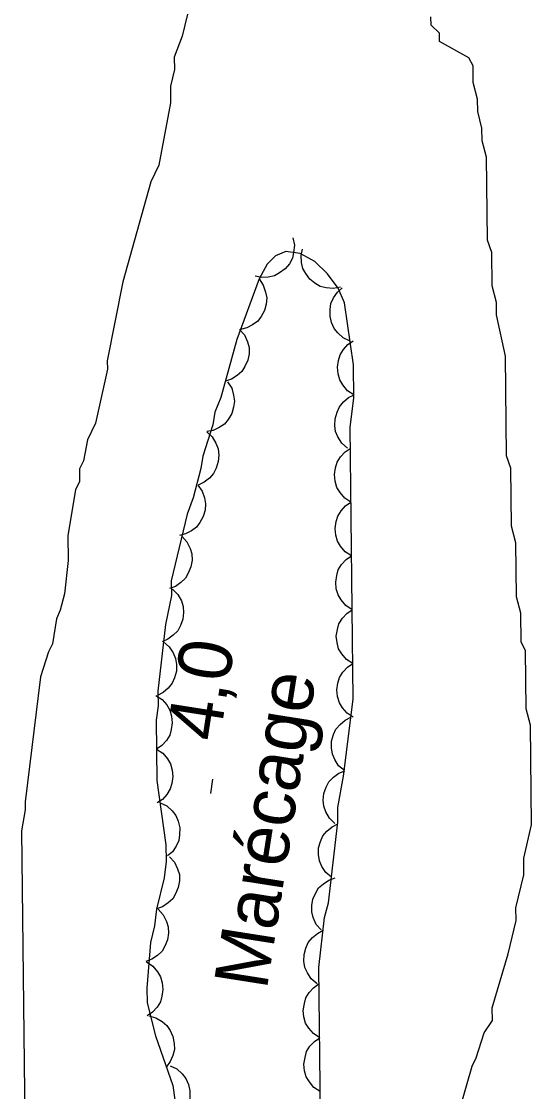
# Model space of a CAD drawing. Extents: x 282461 to 284471, y 5554090 to 5557646.
# Drawn here: x 283817.5 to 283846, y 5556720.6 to 5556780.5 of the extents above; entities that cross this region are included whole.
import ezdxf

# ---------------------------------------------------------------- set-up
doc = ezdxf.new("R2010")
doc.units = 0
for name, color, linetype in [('Niveau 1', 7, 'Continuous'), ('Niveau 3', 7, 'Continuous'), ('Niveau 44', 7, 'Continuous'), ('Niveau 7', 7, 'Continuous')]:
    doc.layers.add(name, color=color, linetype=linetype)

msp = doc.modelspace()

# ---------------------------------------------------------------- linework, layer by layer
at = {"layer": 'Niveau 1'}
for points in [[(283827.37, 5556783.37), (283826.48, 5556779.65), (283826.03, 5556778.48), (283826.04, 5556777.78), (283825.82, 5556776.85), (283825.83, 5556775.92), (283825.17, 5556772.43), (283824.72, 5556771.5), (283823.16, 5556765.91), (283822.28, 5556761.48), (283822.29, 5556761.02), (283821.62, 5556757.99), (283821.17, 5556757.06), (283820.95, 5556755.89), (283820.72, 5556755.43), (283820.73, 5556754.73), (283820.51, 5556754.26), (283820.07, 5556751.7), (283820.09, 5556750.31), (283819.88, 5556748.45), (283819.65, 5556747.52), (283819.43, 5556747.05), (283819.21, 5556745.65), (283818.98, 5556745.19), (283818.54, 5556743.79), (283817.69, 5556736.81), (283817.69, 5556736.35), (283817.47, 5556735.18), (283817.89, 5556699.42)], [(283840.89, 5556779.35), (283840.89, 5556779.81), (283840.42, 5556780.27), (283840.41, 5556780.74)], [(283842.05, 5556719.68), (283842.72, 5556722.01), (283842.95, 5556722.47), (283843.4, 5556723.87), (283843.85, 5556724.57), (283843.84, 5556725.27), (283844.74, 5556728.3), (283845.18, 5556730.16), (283845.17, 5556730.86), (283845.62, 5556732.72), (283845.61, 5556733.65), (283846.05, 5556735.52), (283845.98, 5556741.09), (283845.74, 5556742.01), (283845.7, 5556745.27), (283845.47, 5556745.73), (283845.45, 5556747.35), (283845.2, 5556748.28), (283845.17, 5556751.3), (283844.93, 5556752.22), (283844.89, 5556755.47), (283844.65, 5556756.17), (283844.58, 5556761.74), (283844.09, 5556764.06), (283844.08, 5556764.75), (283843.84, 5556765.68), (283843.82, 5556767.54), (283843.58, 5556768.23), (283843.53, 5556772.88), (283843.28, 5556773.8), (283843.27, 5556774.5), (283843.03, 5556775.43), (283843.02, 5556776.12), (283842.78, 5556777.05), (283842.77, 5556777.98), (283842.53, 5556778.44), (283840.89, 5556779.35)]]:
    msp.add_lwpolyline(points, dxfattribs=at)
at = {"layer": 'Niveau 3'}
msp.add_line((283828.08, 5556737.27), (283828.2, 5556738.06), dxfattribs=at)
at = {"layer": 'Niveau 44'}
for points in [[(283832.68, 5556768.36), (283832.76, 5556767.95), (283832.72, 5556767.54), (283832.65, 5556767.22), (283832.48, 5556766.91), (283832.24, 5556766.63), (283831.93, 5556766.4), (283831.65, 5556766.24), (283831.3, 5556766.16), (283830.93, 5556766.14), (283830.57, 5556766.21)], [(283834.23, 5556719.28), (283834.13, 5556727.53), (283834.45, 5556730.32), (283834.67, 5556731.14), (283835.2, 5556735.67), (283835.19, 5556736.49), (283835.52, 5556738.24), (283836.05, 5556742.54), (283835.88, 5556757.76), (283836.09, 5556759.39), (283836.07, 5556761.25), (283835.56, 5556764.73), (283835.21, 5556765.54), (283834.61, 5556766.34), (283833.91, 5556767.03), (283833.09, 5556767.49), (283832.28, 5556767.6), (283831.7, 5556767.36), (283831.24, 5556766.89), (283830.78, 5556766.07), (283829.54, 5556762.68), (283828.65, 5556759.42), (283828.31, 5556758.6), (283828.2, 5556757.9), (283827.64, 5556756.15), (283827.53, 5556755.46), (283827.09, 5556753.82), (283826.75, 5556752.89), (283825.86, 5556749.16), (283825.87, 5556748.35), (283825.54, 5556746.72), (283825.12, 5556742.99), (283825.13, 5556742.18), (283825.02, 5556741.37), (283825.06, 5556738), (283825.57, 5556734.4), (283825.58, 5556733.47), (283825.47, 5556732.54), (283825.03, 5556730.79), (283824.92, 5556729.86), (283824.7, 5556728.93), (283824.5, 5556726.37), (283824.51, 5556725.56), (283824.99, 5556723.7), (283825.96, 5556720.93), (283826.46, 5556717.33)], [(283835.35, 5556765.61), (283834.94, 5556765.53), (283834.54, 5556765.56), (283834.21, 5556765.64), (283833.91, 5556765.82), (283833.62, 5556766.05), (283833.4, 5556766.36), (283833.23, 5556766.65), (283833.16, 5556766.99), (283833.14, 5556767.37), (283833.21, 5556767.72)], [(283830.78, 5556766.06), (283831.02, 5556765.72), (283831.15, 5556765.33), (283831.22, 5556765.01), (283831.19, 5556764.65), (283831.09, 5556764.3), (283830.9, 5556763.96), (283830.71, 5556763.7), (283830.42, 5556763.49), (283830.09, 5556763.32), (283829.74, 5556763.23)], [(283835.88, 5556762.58), (283835.5, 5556762.76), (283835.2, 5556763.04), (283834.99, 5556763.29), (283834.85, 5556763.62), (283834.76, 5556763.98), (283834.77, 5556764.36), (283834.81, 5556764.69), (283834.96, 5556765.01), (283835.17, 5556765.32), (283835.44, 5556765.56)], [(283829.69, 5556763.24), (283829.97, 5556762.93), (283830.13, 5556762.55), (283830.22, 5556762.23), (283830.22, 5556761.88), (283830.15, 5556761.51), (283829.99, 5556761.17), (283829.82, 5556760.88), (283829.56, 5556760.65), (283829.24, 5556760.45), (283828.9, 5556760.34)], [(283836.09, 5556759.58), (283835.74, 5556759.81), (283835.48, 5556760.13), (283835.3, 5556760.41), (283835.21, 5556760.75), (283835.17, 5556761.12), (283835.23, 5556761.5), (283835.32, 5556761.82), (283835.51, 5556762.11), (283835.76, 5556762.39), (283836.06, 5556762.59)], [(283829.01, 5556760.3), (283829.25, 5556759.95), (283829.36, 5556759.56), (283829.41, 5556759.23), (283829.36, 5556758.88), (283829.25, 5556758.53), (283829.05, 5556758.2), (283828.85, 5556757.94), (283828.55, 5556757.74), (283828.21, 5556757.59), (283827.86, 5556757.52)], [(283835.73, 5556756.59), (283835.42, 5556756.87), (283835.2, 5556757.22), (283835.07, 5556757.52), (283835.02, 5556757.87), (283835.04, 5556758.24), (283835.15, 5556758.61), (283835.28, 5556758.91), (283835.51, 5556759.18), (283835.79, 5556759.42), (283836.11, 5556759.58)], [(283827.86, 5556757.51), (283828.16, 5556757.22), (283828.37, 5556756.87), (283828.49, 5556756.56), (283828.53, 5556756.21), (283828.5, 5556755.84), (283828.38, 5556755.47), (283828.24, 5556755.18), (283828, 5556754.91), (283827.71, 5556754.69), (283827.38, 5556754.53)], [(283835.93, 5556753.57), (283835.58, 5556753.8), (283835.32, 5556754.12), (283835.14, 5556754.4), (283835.05, 5556754.74), (283835.01, 5556755.11), (283835.07, 5556755.49), (283835.15, 5556755.81), (283835.35, 5556756.1), (283835.6, 5556756.38), (283835.89, 5556756.58)], [(283827.35, 5556754.53), (283827.6, 5556754.19), (283827.73, 5556753.81), (283827.79, 5556753.48), (283827.76, 5556753.13), (283827.66, 5556752.77), (283827.47, 5556752.44), (283827.28, 5556752.17), (283827, 5556751.96), (283826.67, 5556751.79), (283826.32, 5556751.7)], [(283835.96, 5556750.56), (283835.61, 5556750.79), (283835.35, 5556751.11), (283835.17, 5556751.39), (283835.08, 5556751.73), (283835.04, 5556752.1), (283835.1, 5556752.48), (283835.19, 5556752.79), (283835.38, 5556753.09), (283835.63, 5556753.37), (283835.93, 5556753.57)], [(283826.46, 5556751.66), (283826.74, 5556751.35), (283826.92, 5556750.98), (283827.02, 5556750.67), (283827.03, 5556750.32), (283826.97, 5556749.95), (283826.82, 5556749.59), (283826.66, 5556749.31), (283826.41, 5556749.07), (283826.1, 5556748.86), (283825.76, 5556748.73)], [(283835.99, 5556747.55), (283835.64, 5556747.78), (283835.38, 5556748.1), (283835.21, 5556748.38), (283835.11, 5556748.72), (283835.08, 5556749.09), (283835.14, 5556749.47), (283835.22, 5556749.78), (283835.41, 5556750.08), (283835.66, 5556750.36), (283835.96, 5556750.56)], [(283825.94, 5556748.71), (283826.24, 5556748.41), (283826.43, 5556748.05), (283826.54, 5556747.74), (283826.56, 5556747.39), (283826.52, 5556747.02), (283826.38, 5556746.66), (283826.23, 5556746.37), (283825.98, 5556746.12), (283825.68, 5556745.9), (283825.35, 5556745.76)], [(283836.03, 5556744.54), (283835.68, 5556744.77), (283835.42, 5556745.08), (283835.24, 5556745.36), (283835.15, 5556745.71), (283835.11, 5556746.07), (283835.17, 5556746.45), (283835.26, 5556746.77), (283835.45, 5556747.07), (283835.7, 5556747.34), (283835.99, 5556747.55)], [(283825.43, 5556745.75), (283825.75, 5556745.47), (283825.97, 5556745.13), (283826.11, 5556744.83), (283826.16, 5556744.48), (283826.15, 5556744.11), (283826.05, 5556743.74), (283825.92, 5556743.44), (283825.7, 5556743.17), (283825.41, 5556742.92), (283825.09, 5556742.75)], [(283836.06, 5556741.53), (283835.71, 5556741.76), (283835.45, 5556742.07), (283835.28, 5556742.35), (283835.18, 5556742.69), (283835.14, 5556743.06), (283835.2, 5556743.44), (283835.29, 5556743.76), (283835.48, 5556744.06), (283835.73, 5556744.33), (283836.03, 5556744.54)], [(283825, 5556742.76), (283825.35, 5556742.53), (283825.61, 5556742.22), (283825.79, 5556741.93), (283825.88, 5556741.59), (283825.92, 5556741.22), (283825.86, 5556740.84), (283825.78, 5556740.53), (283825.59, 5556740.23), (283825.34, 5556739.95), (283825.04, 5556739.75)], [(283835.56, 5556738.55), (283835.24, 5556738.82), (283835.03, 5556739.17), (283834.89, 5556739.47), (283834.84, 5556739.82), (283834.85, 5556740.19), (283834.96, 5556740.56), (283835.09, 5556740.86), (283835.32, 5556741.13), (283835.6, 5556741.37), (283835.93, 5556741.53)], [(283825.04, 5556739.75), (283825.39, 5556739.52), (283825.65, 5556739.2), (283825.83, 5556738.92), (283825.92, 5556738.58), (283825.96, 5556738.21), (283825.9, 5556737.83), (283825.81, 5556737.52), (283825.62, 5556737.22), (283825.37, 5556736.94), (283825.07, 5556736.74)], [(283835.02, 5556735.58), (283834.72, 5556735.88), (283834.53, 5556736.24), (283834.41, 5556736.55), (283834.38, 5556736.9), (283834.42, 5556737.27), (283834.55, 5556737.63), (283834.7, 5556737.92), (283834.95, 5556738.18), (283835.25, 5556738.4), (283835.58, 5556738.54)], [(283825.24, 5556736.75), (283825.61, 5556736.57), (283825.91, 5556736.29), (283826.12, 5556736.03), (283826.26, 5556735.71), (283826.34, 5556735.34), (283826.33, 5556734.96), (283826.29, 5556734.64), (283826.14, 5556734.32), (283825.93, 5556734.01), (283825.66, 5556733.77)], [(283834.84, 5556732.58), (283834.52, 5556732.85), (283834.3, 5556733.19), (283834.16, 5556733.5), (283834.11, 5556733.85), (283834.12, 5556734.22), (283834.23, 5556734.59), (283834.36, 5556734.89), (283834.58, 5556735.16), (283834.87, 5556735.4), (283835.19, 5556735.57)], [(283825.77, 5556733.73), (283826.05, 5556733.42), (283826.22, 5556733.05), (283826.32, 5556732.73), (283826.32, 5556732.38), (283826.26, 5556732.01), (283826.11, 5556731.66), (283825.95, 5556731.38), (283825.69, 5556731.14), (283825.37, 5556730.93), (283825.03, 5556730.81)], [(283834.26, 5556729.63), (283833.99, 5556729.94), (283833.82, 5556730.32), (283833.73, 5556730.64), (283833.73, 5556730.99), (283833.8, 5556731.35), (283833.96, 5556731.7), (283834.12, 5556731.99), (283834.39, 5556732.22), (283834.7, 5556732.42), (283835.04, 5556732.54)], [(283825.14, 5556730.79), (283825.42, 5556730.48), (283825.6, 5556730.11), (283825.7, 5556729.8), (283825.71, 5556729.45), (283825.66, 5556729.08), (283825.51, 5556728.73), (283825.35, 5556728.44), (283825.09, 5556728.2), (283824.78, 5556727.99), (283824.45, 5556727.86)], [(283834.03, 5556726.62), (283833.71, 5556726.89), (283833.49, 5556727.23), (283833.35, 5556727.53), (283833.3, 5556727.88), (283833.31, 5556728.25), (283833.41, 5556728.62), (283833.54, 5556728.93), (283833.77, 5556729.2), (283834.05, 5556729.44), (283834.37, 5556729.61)], [(283824.48, 5556727.84), (283824.83, 5556727.61), (283825.09, 5556727.29), (283825.27, 5556727.01), (283825.36, 5556726.67), (283825.4, 5556726.3), (283825.34, 5556725.92), (283825.26, 5556725.61), (283825.07, 5556725.31), (283824.82, 5556725.03), (283824.52, 5556724.83)], [(283834.18, 5556723.6), (283833.83, 5556723.83), (283833.57, 5556724.14), (283833.39, 5556724.42), (283833.3, 5556724.76), (283833.26, 5556725.13), (283833.32, 5556725.51), (283833.4, 5556725.83), (283833.59, 5556726.13), (283833.84, 5556726.4), (283834.14, 5556726.61)], [(283824.6, 5556724.82), (283825, 5556724.71), (283825.35, 5556724.5), (283825.61, 5556724.29), (283825.8, 5556724), (283825.96, 5556723.66), (283826.02, 5556723.28), (283826.04, 5556722.95), (283825.96, 5556722.61), (283825.81, 5556722.27), (283825.59, 5556721.98)], [(283834.21, 5556720.59), (283833.86, 5556720.82), (283833.6, 5556721.13), (283833.43, 5556721.41), (283833.33, 5556721.75), (283833.3, 5556722.12), (283833.36, 5556722.5), (283833.44, 5556722.82), (283833.63, 5556723.12), (283833.88, 5556723.39), (283834.18, 5556723.6)], [(283825.81, 5556722.03), (283826.18, 5556721.85), (283826.48, 5556721.57), (283826.69, 5556721.31), (283826.83, 5556720.98), (283826.91, 5556720.62), (283826.9, 5556720.24), (283826.86, 5556719.91), (283826.7, 5556719.59), (283826.49, 5556719.29), (283826.22, 5556719.05)]]:
    msp.add_lwpolyline(points, dxfattribs=at)

# ---------------------------------------------------------------- texts
at = {"layer": 'Niveau 3'}
msp.add_text('4,0  ', height=3, rotation=81.09575, dxfattribs=at).set_placement((283828.56, 5556740.11))
at = {"layer": 'Niveau 7'}
msp.add_text('Marécage', height=3, rotation=81.0598, dxfattribs=at).set_placement((283831.21, 5556726.23))

doc.saveas('drawing.dxf')
